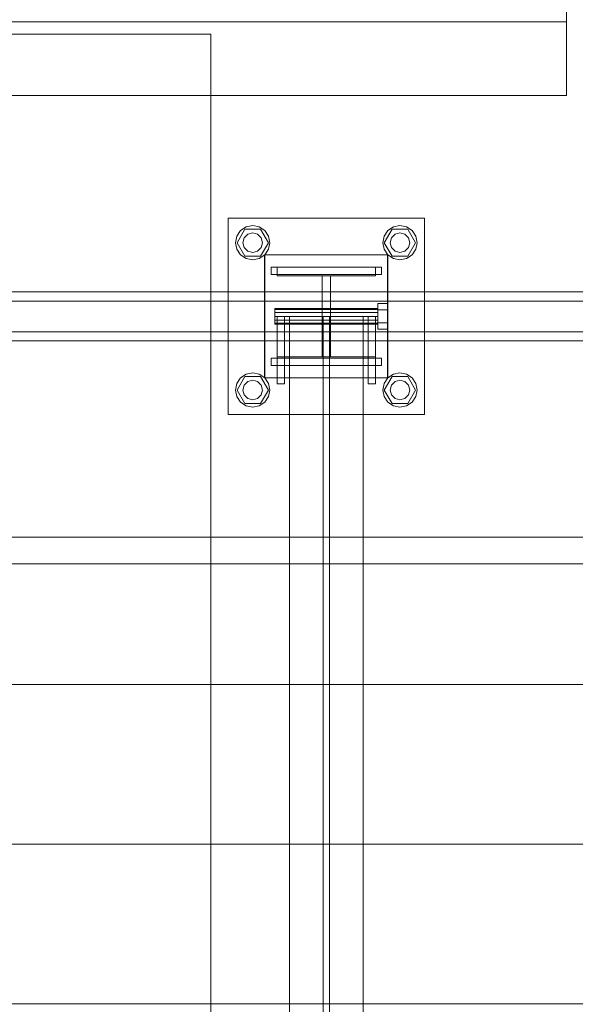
# Model space of a CAD drawing. Header units: millimetres. Extents: x -1970 to 61924, y -58230 to 6847.
# Tile 374 of 656: x 4169 to 4621, y -18130 to -17328. Entities that reach past the tile are written whole.
import ezdxf

# ---------------------------------------------------------------- set-up
doc = ezdxf.new("R2010")
doc.units = ezdxf.units.MM
doc.layers.add('superior_C01', color=7, linetype='Continuous', lineweight=0)
doc.layers.add('superior_tolva', color=7, linetype='Continuous', lineweight=0)

msp = doc.modelspace()

# ---------------------------------------------------------------- linework, layer by layer
at = {"layer": 'superior_C01'}
for p, q in [((4338.457, -17650), (4338.457, -17490)), ((4338.457, -17490), (4498.457, -17490)), ((4353.099, -17497.066), (4358.457, -17496)), ((4358.457, -17496), (4363.814, -17497.066)), ((4473.099, -17497.066), (4478.457, -17496)), ((4478.457, -17496), (4483.814, -17497.066)), ((4498.457, -17490), (4498.457, -17650)), ((4345.522, -17504.642), (4348.557, -17500.101)), ((4345.657, -17510), (4352.057, -17498.915)), ((4348.557, -17500.101), (4353.099, -17497.066)), ((4351.529, -17506), (4354.457, -17503.072)), ((4352.057, -17498.915), (4364.857, -17498.915)), ((4354.457, -17503.072), (4358.457, -17502)), ((4358.457, -17502), (4362.457, -17503.072)), ((4362.457, -17503.072), (4365.385, -17506)), ((4363.814, -17497.066), (4368.356, -17500.101)), ((4364.857, -17498.915), (4371.257, -17510)), ((4368.356, -17500.101), (4371.391, -17504.642)), ((4465.522, -17504.642), (4468.557, -17500.101)), ((4465.657, -17510), (4472.057, -17498.915)), ((4468.557, -17500.101), (4473.099, -17497.066)), ((4471.529, -17506), (4474.457, -17503.072)), ((4472.057, -17498.915), (4484.857, -17498.915)), ((4474.457, -17503.072), (4478.457, -17502)), ((4478.457, -17502), (4482.457, -17503.072)), ((4482.457, -17503.072), (4485.385, -17506)), ((4483.814, -17497.066), (4488.356, -17500.101)), ((4484.857, -17498.915), (4491.257, -17510)), ((4488.356, -17500.101), (4491.391, -17504.642)), ((4344.457, -17510), (4345.522, -17504.642)), ((4345.522, -17515.358), (4344.457, -17510)), ((4352.057, -17521.085), (4345.657, -17510)), ((4350.457, -17510), (4351.529, -17506)), ((4351.529, -17514), (4350.457, -17510)), ((4371.257, -17510), (4364.857, -17521.085)), ((4365.385, -17506), (4366.457, -17510)), ((4366.457, -17510), (4365.385, -17514)), ((4371.391, -17504.642), (4372.457, -17510)), ((4372.457, -17510), (4371.391, -17515.358)), ((4464.457, -17510), (4465.522, -17504.642)), ((4465.522, -17515.358), (4464.457, -17510)), ((4472.057, -17521.085), (4465.657, -17510)), ((4470.457, -17510), (4471.529, -17506)), ((4471.529, -17514), (4470.457, -17510)), ((4491.257, -17510), (4484.857, -17521.085)), ((4485.385, -17506), (4486.457, -17510)), ((4486.457, -17510), (4485.385, -17514)), ((4491.391, -17504.642), (4492.457, -17510)), ((4492.457, -17510), (4491.391, -17515.358)), ((4348.557, -17519.899), (4345.522, -17515.358)), ((4353.099, -17522.934), (4348.557, -17519.899)), ((4354.457, -17516.928), (4351.529, -17514)), ((4358.457, -17518), (4354.457, -17516.928)), ((4362.457, -17516.928), (4358.457, -17518)), ((4365.385, -17514), (4362.457, -17516.928)), ((4368.356, -17519.899), (4363.814, -17522.934)), ((4368.187, -17620), (4368.187, -17520)), ((4368.187, -17520), (4468.187, -17520)), ((4371.391, -17515.358), (4368.356, -17519.899)), ((4368.457, -17620), (4368.457, -17520)), ((4368.457, -17520), (4468.457, -17520)), ((4468.557, -17519.899), (4465.522, -17515.358)), ((4468.187, -17520), (4468.187, -17620)), ((4468.457, -17520), (4468.457, -17620)), ((4473.099, -17522.934), (4468.557, -17519.899)), ((4474.457, -17516.928), (4471.529, -17514)), ((4478.457, -17518), (4474.457, -17516.928)), ((4482.457, -17516.928), (4478.457, -17518)), ((4485.385, -17514), (4482.457, -17516.928)), ((4488.356, -17519.899), (4483.814, -17522.934)), ((4491.391, -17515.358), (4488.356, -17519.899)), ((4364.857, -17521.085), (4352.057, -17521.085)), ((4358.457, -17524), (4353.099, -17522.934)), ((4363.814, -17522.934), (4358.457, -17524)), ((4484.857, -17521.085), (4472.057, -17521.085)), ((4478.457, -17524), (4473.099, -17522.934)), ((4483.814, -17522.934), (4478.457, -17524)), ((4373.457, -17530), (4463.457, -17530)), ((4373.457, -17536), (4373.457, -17530)), ((4373.457, -17536), (4463.457, -17536)), ((4378.457, -17537), (4378.457, -17530)), ((4378.457, -17530), (4458.457, -17530)), ((4458.457, -17530), (4458.457, -17537)), ((4463.457, -17536), (4463.457, -17530)), ((4458.457, -17537), (4378.457, -17537)), ((4414.957, -17603), (4414.957, -17537)), ((4414.957, -17537), (4421.957, -17537)), ((4421.957, -17537), (4421.957, -17603)), ((4905.916, -17550), (3750.355, -17550)), ((3761.139, -17550), (4916.701, -17550)), ((4982.757, -17550), (3827.195, -17550)), ((3840.676, -17550), (4996.238, -17550)), ((4903.985, -17557.5), (3826.611, -17557.5)), ((3841.26, -17557.5), (4918.633, -17557.5)), ((4460.457, -17564.8), (4460.457, -17559.6)), ((4468.457, -17559.6), (4460.457, -17559.6)), ((4468.457, -17559.6), (4468.457, -17564.8)), ((4376.457, -17564.457), (4376.457, -17563.6)), ((4460.457, -17563.6), (4376.457, -17563.6)), ((4376.457, -17564.457), (4376.457, -17566.8)), ((4376.457, -17564.457), (4460.457, -17564.457)), ((4376.457, -17566.8), (4376.457, -17570)), ((4376.457, -17566.8), (4460.457, -17566.8)), ((4460.457, -17563.6), (4460.457, -17564.457)), ((4460.457, -17564.457), (4460.457, -17566.8)), ((4460.457, -17564.8), (4460.457, -17575.2)), ((4460.457, -17564.8), (4468.457, -17564.8)), ((4460.457, -17566.8), (4460.457, -17570)), ((4468.457, -17564.8), (4468.457, -17575.2)), ((4376.457, -17570), (4376.457, -17573.2)), ((4376.457, -17570), (4460.457, -17570)), ((4376.457, -17573.2), (4376.457, -17575.543)), ((4376.457, -17573.2), (4460.457, -17573.2)), ((4376.457, -17575.543), (4376.457, -17576.4)), ((4376.457, -17575.543), (4460.457, -17575.543)), ((4378.457, -17570), (4378.457, -17625)), ((4378.457, -17570), (4384.457, -17570)), ((4384.457, -17570), (4384.457, -17625)), ((4448.457, -17570), (4388.457, -17570)), ((4388.457, -17570), (4388.457, -18430)), ((4420.957, -17570), (4415.957, -17570)), ((4415.957, -17570), (4415.957, -18430)), ((4420.957, -18430), (4420.957, -17570)), ((4448.457, -18430), (4448.457, -17570)), ((4452.457, -17570), (4452.457, -17625)), ((4452.457, -17570), (4458.457, -17570)), ((4458.457, -17570), (4458.457, -17625)), ((4460.457, -17570), (4460.457, -17573.2)), ((4460.457, -17573.2), (4460.457, -17575.543)), ((4460.457, -17575.2), (4460.457, -17580.4)), ((4460.457, -17575.2), (4468.457, -17575.2)), ((4460.457, -17575.543), (4460.457, -17576.4)), ((4468.457, -17575.2), (4468.457, -17580.4)), ((3826.611, -17582.5), (4903.985, -17582.5)), ((3841.26, -17582.5), (4918.633, -17582.5)), ((4376.457, -17576.4), (4460.457, -17576.4)), ((4460.457, -17580.4), (4468.457, -17580.4)), ((3750.355, -17590), (4905.916, -17590)), ((3761.139, -17590), (4916.701, -17590)), ((3827.195, -17590), (4982.757, -17590)), ((3840.676, -17590), (4996.238, -17590)), ((4373.457, -17604), (4463.457, -17604)), ((4373.457, -17610), (4373.457, -17604)), ((4378.457, -17610), (4378.457, -17603)), ((4378.457, -17603), (4458.457, -17603)), ((4421.957, -17603), (4414.957, -17603)), ((4458.457, -17603), (4458.457, -17610)), ((4463.457, -17610), (4463.457, -17604)), ((4353.099, -17617.066), (4358.457, -17616)), ((4358.457, -17616), (4363.814, -17617.066)), ((4373.457, -17610), (4463.457, -17610)), ((4458.457, -17610), (4378.457, -17610)), ((4473.099, -17617.066), (4478.457, -17616)), ((4478.457, -17616), (4483.814, -17617.066)), ((4345.522, -17624.642), (4348.557, -17620.101)), ((4345.657, -17630), (4352.057, -17618.915)), ((4348.557, -17620.101), (4353.099, -17617.066)), ((4351.529, -17626), (4354.457, -17623.072)), ((4352.057, -17618.915), (4364.857, -17618.915)), ((4354.457, -17623.072), (4358.457, -17622)), ((4358.457, -17622), (4362.457, -17623.072)), ((4362.457, -17623.072), (4365.385, -17626)), ((4363.814, -17617.066), (4368.356, -17620.101)), ((4364.857, -17618.915), (4371.257, -17630)), ((4468.187, -17620), (4368.187, -17620)), ((4368.356, -17620.101), (4371.391, -17624.642)), ((4468.457, -17620), (4368.457, -17620)), ((4465.522, -17624.642), (4468.557, -17620.101)), ((4465.657, -17630), (4472.057, -17618.915)), ((4468.557, -17620.101), (4473.099, -17617.066)), ((4471.529, -17626), (4474.457, -17623.072)), ((4472.057, -17618.915), (4484.857, -17618.915)), ((4474.457, -17623.072), (4478.457, -17622)), ((4478.457, -17622), (4482.457, -17623.072)), ((4482.457, -17623.072), (4485.385, -17626)), ((4483.814, -17617.066), (4488.356, -17620.101)), ((4484.857, -17618.915), (4491.257, -17630)), ((4488.356, -17620.101), (4491.391, -17624.642)), ((4344.457, -17630), (4345.522, -17624.642)), ((4345.522, -17635.358), (4344.457, -17630)), ((4352.057, -17641.085), (4345.657, -17630)), ((4350.457, -17630), (4351.529, -17626)), ((4351.529, -17634), (4350.457, -17630)), ((4371.257, -17630), (4364.857, -17641.085)), ((4365.385, -17626), (4366.457, -17630)), ((4366.457, -17630), (4365.385, -17634)), ((4371.391, -17624.642), (4372.457, -17630)), ((4372.457, -17630), (4371.391, -17635.358)), ((4378.457, -17625), (4384.457, -17625)), ((4452.457, -17625), (4458.457, -17625)), ((4464.457, -17630), (4465.522, -17624.642)), ((4465.522, -17635.358), (4464.457, -17630)), ((4472.057, -17641.085), (4465.657, -17630)), ((4470.457, -17630), (4471.529, -17626)), ((4471.529, -17634), (4470.457, -17630)), ((4491.257, -17630), (4484.857, -17641.085)), ((4485.385, -17626), (4486.457, -17630)), ((4486.457, -17630), (4485.385, -17634)), ((4491.391, -17624.642), (4492.457, -17630)), ((4492.457, -17630), (4491.391, -17635.358)), ((4348.557, -17639.899), (4345.522, -17635.358)), ((4353.099, -17642.934), (4348.557, -17639.899)), ((4354.457, -17636.928), (4351.529, -17634)), ((4358.457, -17638), (4354.457, -17636.928)), ((4362.457, -17636.928), (4358.457, -17638)), ((4365.385, -17634), (4362.457, -17636.928)), ((4368.356, -17639.899), (4363.814, -17642.934)), ((4371.391, -17635.358), (4368.356, -17639.899)), ((4468.557, -17639.899), (4465.522, -17635.358)), ((4473.099, -17642.934), (4468.557, -17639.899)), ((4474.457, -17636.928), (4471.529, -17634)), ((4478.457, -17638), (4474.457, -17636.928)), ((4482.457, -17636.928), (4478.457, -17638)), ((4485.385, -17634), (4482.457, -17636.928)), ((4488.356, -17639.899), (4483.814, -17642.934)), ((4491.391, -17635.358), (4488.356, -17639.899)), ((4364.857, -17641.085), (4352.057, -17641.085)), ((4358.457, -17644), (4353.099, -17642.934)), ((4363.814, -17642.934), (4358.457, -17644)), ((4484.857, -17641.085), (4472.057, -17641.085)), ((4478.457, -17644), (4473.099, -17642.934)), ((4483.814, -17642.934), (4478.457, -17644)), ((4498.457, -17650), (4338.457, -17650)), ((1103.221, -17750), (10242.208, -17750)), ((10243.564, -17750), (1104.577, -17750)), ((3790.259, -17771.702), (4734.419, -17771.702)), ((4736.026, -17771.702), (3791.867, -17771.702)), ((3808.703, -17870), (4752.863, -17870)), ((4754.471, -17870), (3810.311, -17870)), ((3808.703, -18000), (4752.863, -18000)), ((4754.471, -18000), (3810.311, -18000)), ((3808.703, -18130), (4752.863, -18130)), ((4754.471, -18130), (3810.311, -18130))]:
    msp.add_line(p, q, dxfattribs=at)
at = {"layer": 'superior_tolva'}
for p, q in [((4614.2, -17320), (4614.2, -17390)), ((4614.2, -17320), (4614.2, -17330)), ((4614.2, -17330), (2634.2, -17330)), ((4614.2, -17330), (4614.2, -17390)), ((3524.2, -17340), (4324.2, -17340)), ((4324.2, -17340), (4324.2, -18660)), ((4614.2, -17390), (2634.2, -17390))]:
    msp.add_line(p, q, dxfattribs=at)

doc.saveas('drawing.dxf')
